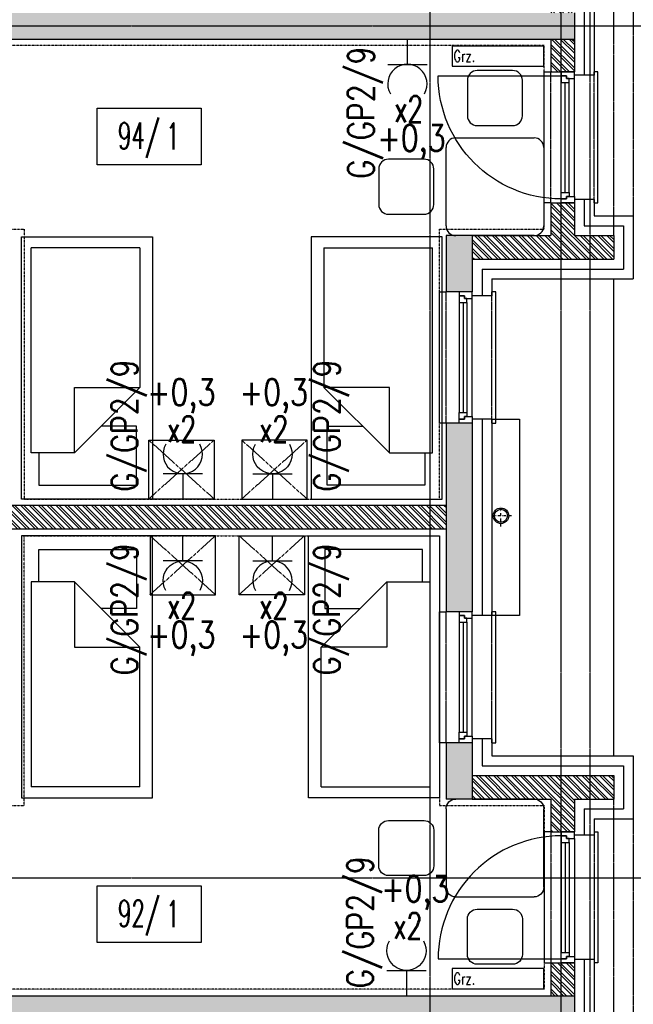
# Model space of a CAD drawing. Extents: x -7228 to 74941, y -112898 to 85621.
# Tile 439 of 635: x 56064 to 56533, y 35820 to 36571. Entities that reach past the tile are written whole.
import ezdxf
from ezdxf.enums import TextEntityAlignment as Align

# ---------------------------------------------------------------- set-up
doc = ezdxf.new("R2010")
doc.units = 0
for name, pattern in [('CENTER', [2, 1.25, -0.25, 0.25, -0.25]), ('DASHDOT', [1, 0.5, -0.25, 0, -0.25]), ('DASHED2', [0.375, 0.25, -0.125]), ('DIVIDE', [31.75, 12.7, -6.35, 0, -6.35, 0, -6.35])]:
    doc.linetypes.add(name, pattern=pattern)
doc.layers.get('0').update_dxf_attribs({"color": 101, "linetype": 'CONTINUOUS'})
for name, color, linetype in [('E35', 6, 'CONTINUOUS'), ('E50', 3, 'CONTINUOUS'), ('Ins-co', 2, 'CONTINUOUS'), ('Mkd-piony', 86, 'CONTINUOUS'), ('Okn---okna', 5, 'CONTINUOUS'), ('Opis-pom', 6, 'CONTINUOUS'), ('Opis_pom_ramka', 6, 'CONTINUOUS'), ('Os-osie glowne', 1, 'CENTER'), ('Pzt-chodniki', 8, 'CONTINUOUS'), ('Sc-beton', 7, 'CONTINUOUS'), ('Sc-beton-hatch', 86, 'CONTINUOUS'), ('Sc-cegla pustak', 42, 'CONTINUOUS'), ('Sc-cegla pustak-hatch', 8, 'CONTINUOUS'), ('Sc-drewno', 22, 'CONTINUOUS'), ('Sc-izolacja term-styropian', 151, 'STYROPIAN-KA'), ('Suf-widok', 8, 'CONTINUOUS'), ('W-idok nad', 5, 'DASHED2'), ('Wyp-meble', 155, 'CONTINUOUS')]:
    doc.layers.add(name, color=color, linetype=linetype)
doc.styles.add('KA wymiar', font='romans.shx', dxfattribs={"width": 0.6})
doc.styles.add('ROMANS', font='romans', dxfattribs={"width": 0.85})
doc.linetypes.add('BATTING', pattern='A,0.0001,-0.1,[134,ltypeshp.shx,S=0.1,R=0,X=-0.1,Y=0],-0.2,[134,ltypeshp.shx,S=0.1,R=180,X=0.1,Y=0],-0.1', length=0.4001)
doc.linetypes.add('STYROPIAN-KA', pattern='A,0.0001,-0.1,[135,ltypeshp.shx,S=0.1,R=0,X=-0.1,Y=0],0,[135,ltypeshp.shx,S=0.1,R=180,X=0.1,Y=0],-0.1', length=0.2001)

# ---------------------------------------------------------------- blocks, each defined once
blk = doc.blocks.new('_gkdfjhk')
at = {"linetype": 'DASHED2'}
for p, q in [((-15, -100), (-15, 0)), ((18, -100), (18, 0))]:
    blk.add_line(p, q, dxfattribs=at)
for p, q in [((0, -95), (0, -5)), ((104, -3), (10, -3)), ((4, -92), (4, -8)), ((7, -92), (7, -8)), ((10, -92), (10, -8))]:
    blk.add_line(p, q)
for points in [[(-15, -100), (-18, -100), (-18, 0), (-15, 0)], [(18, -100), (23, -100), (23, 0), (18, 0)]]:
    blk.add_lwpolyline(points)
for points in [[(0, -5), (0, 0), (10, 0), (10, -3), (6, -3), (6, -5)], [(4, -8), (4, -5), (6, -5), (6, -3), (10, -3), (10, -5), (10, -8)], [(0, -95), (0, -100), (10, -100), (10, -97), (6, -97), (6, -95)], [(4, -92), (4, -95), (6, -95), (6, -97), (10, -97), (10, -95), (10, -92)]]:
    blk.add_lwpolyline(points, close=True)
blk.add_arc((10, -3), 94, 270, 0)
blk = doc.blocks.new('loz033')
blk.add_lwpolyline([(0, 200), (100, 200), (100, 0), (0, 0)], close=True)
for points in [[(86.95, 164.84), (86.95, 189.43), (12.36, 189.43), (12.36, 144.44), (39.36, 144.44)], [(9.76, 114.84), (59.76, 164.84)], [(59.76, 164.84), (59.76, 114.84), (9.76, 114.84)], [(59.76, 164.84), (92.64, 164.84), (92.64, 8.3)], [(9.76, 8.3), (9.76, 114.84)], [(9.76, 8.3), (92.64, 8.3)]]:
    blk.add_lwpolyline(points)
blk = doc.blocks.new('_szafka_nocna')
blk.add_lwpolyline([(-25, 0), (25, 0), (25, -45), (-25, -45)], close=True)
at = {"linetype": 'DASHED2'}
for points in [[(25, 0), (-25, -45)], [(-25, 0), (25, -45)]]:
    blk.add_lwpolyline(points, dxfattribs=at)
blk = doc.blocks.new('_JKJDGDJGKFLGD')
for p, q in [((-23.8, 118.53), (-50.87, 118.53)), ((-58.33, 111.07), (-58.33, 84)), ((-16.33, 84), (-16.33, 111.07)), ((-50.87, 76.53), (-23.8, 76.53)), ((-67.2, 67.2), (-7.47, 67.2)), ((-74.67, 0), (-74.67, 59.73)), ((0, 59.73), (0, 0)), ((-91.47, 50.87), (-118.53, 50.87)), ((-126, 43.4), (-126, 16.33)), ((-84, 16.33), (-84, 43.4)), ((-118.53, 8.87), (-91.47, 8.87)), ((-7.47, -7.47), (-67.2, -7.47))]:
    blk.add_line(p, q)
for centre, start, end in [((-50.87, 111.07), 90, 180), ((-23.8, 111.07), 0, 90), ((-50.87, 84), 180, 270), ((-23.8, 84), 270, 0), ((-67.2, 59.73), 90, 180), ((-7.47, 59.73), 0, 90), ((-118.53, 43.4), 90, 180), ((-91.47, 43.4), 0, 90), ((-118.53, 16.33), 180, 270), ((-91.47, 16.33), 270, 0), ((-67.2, 0), 180, 270), ((-7.47, 0), 270, 0)]:
    blk.add_arc(centre, 7.47, start, end)
blk = doc.blocks.new('_nfkdshfkdhgg')
for p, q in [((-28, -100), (-28, 0)), ((-28, 0), (-25, 0)), ((15, 0), (10, 0)), ((15, -100), (15, 0)), ((-10, -95), (-10, -5)), ((-6, -8), (-6, -92)), ((-3, -8), (-3, -92)), ((0, -8), (0, -92)), ((-25, -100), (-28, -100)), ((10, -100), (15, -100))]:
    blk.add_line(p, q)
at = {"linetype": 'DASHED2'}
for p, q in [((-25, -100), (-25, 0)), ((10, -100), (10, 0))]:
    blk.add_line(p, q, dxfattribs=at)
for points in [[(-10, -5), (-10, 0), (0, 0), (0, -3), (-4, -3), (-4, -5)], [(-6, -8), (-6, -5), (-4, -5), (-4, -3), (0, -3), (0, -5), (0, -8)], [(-10, -95), (-10, -100), (0, -100), (0, -97), (-4, -97), (-4, -95)], [(-6, -92), (-6, -95), (-4, -95), (-4, -97), (0, -97), (0, -95), (0, -92)]]:
    blk.add_lwpolyline(points, close=True)
blk = doc.blocks.new('_opis_pom_metka')
at = {"layer": 'Opis_pom_ramka'}
blk.add_lwpolyline([(-33.13, 0), (32.87, 0), (32.87, -36), (-33.13, -36)], close=True, dxfattribs=at)
at = {"style": 'KA wymiar', "width": 0.6}
blk.add_attdef('KO/', text='', height=16.8, dxfattribs=at).set_placement((3.45, -25.87), align=Align.RIGHT)
blk.add_attdef('NR', (3.8, -26.16), '', height=16.8, dxfattribs=at)
blk = doc.blocks.new('rs75')
at = {"layer": 'Mkd-piony', "color": 251, "linetype": 'DASHDOT', "ltscale": 3}
for p, q in [((4236.28, -1401.66), (4236.28, -1389.4)), ((4242.42, -1395.53), (4230.15, -1395.53))]:
    blk.add_line(p, q, dxfattribs=at)
at = {"layer": 'Mkd-piony', "color": 251, "ltscale": 10}
blk.add_circle((4236.28, -1395.53), 4.5, dxfattribs=at)
at = {"layer": 'Mkd-piony'}
blk.add_circle((4236.28, -1395.53), 3.75, dxfattribs=at)
blk = doc.blocks.new('g2')
at = {"layer": 'E35'}
blk.add_line((15, 19.27), (-15, 19.27), dxfattribs=at)
blk.add_arc((0, 34.27), 15, 150, 30, dxfattribs=at)
at = {"layer": 'E50'}
blk.add_line((0, 19.27), (0, 0), dxfattribs=at)

msp = doc.modelspace()

# ---------------------------------------------------------------- hatches: boundary and pattern name
at = {"layer": 'Sc-beton-hatch'}
h = msp.add_hatch(dxfattribs=at)
h.set_pattern_fill('ANSI33', color=256, style=0)
h.paths.add_polyline_path([(55717.547, 38491.472), (55737.547, 38491.472), (55737.547, 38681.472), (55717.547, 38681.472)])
h.paths.add_polyline_path([(55737.547, 38391.472), (55717.547, 38391.472), (55717.547, 38201.472), (55737.547, 38201.472)])
h.paths.add_polyline_path([(56389.547, 38613.472), (56409.547, 38613.472), (56409.547, 38656.472), (56389.547, 38656.472)])
h.paths.add_polyline_path([(56389.547, 38369.472), (56409.547, 38369.472), (56409.547, 38513.472), (56389.547, 38513.472)])
h.paths.add_polyline_path([(56409.547, 38269.472), (56389.547, 38269.472), (56389.547, 38226.472), (56409.547, 38226.472)])
h.paths.add_polyline_path([(55737.547, 38076.472), (55737.547, 38081.472), (55717.547, 38081.472), (55717.547, 38051.472), (55737.547, 38051.472), (55737.547, 38056.472), (56487.547, 38056.472), (56487.547, 38076.472)])
h.paths.add_polyline_path([(56409.547, 37906.472), (56389.547, 37906.472), (56389.547, 37861.472), (56409.547, 37861.472)])
h.paths.add_polyline_path([(56409.547, 37761.472), (56389.547, 37761.472), (56389.547, 37617.472), (56409.547, 37617.472)])
h.paths.add_polyline_path([(55737.547, 37931.472), (55717.547, 37931.472), (55717.547, 37741.472), (55737.547, 37741.472)])
h.paths.add_polyline_path([(55717.547, 37451.472), (55737.547, 37451.472), (55737.547, 37641.472), (55717.547, 37641.472)])
h.paths.add_polyline_path([(56409.547, 37517.472), (56389.547, 37517.472), (56389.547, 37476.472), (56409.547, 37476.472)])
h.paths.add_polyline_path([(56487.547, 37306.472), (56487.547, 37326.472), (55737.547, 37326.472), (55737.547, 37331.472), (55717.547, 37331.472), (55717.547, 37301.472), (55737.547, 37301.472), (55737.547, 37306.472)])
h.paths.add_polyline_path([(56389.547, 37113.472), (56409.547, 37113.472), (56409.547, 37156.472), (56389.547, 37156.472)])
h.paths.add_polyline_path([(56389.547, 36869.472), (56409.547, 36869.472), (56409.547, 37013.472), (56389.547, 37013.472)])
h.paths.add_polyline_path([(55717.547, 36991.472), (55737.547, 36991.472), (55737.547, 37181.472), (55717.547, 37181.472)])
h.paths.add_polyline_path([(55737.547, 36891.472), (55717.547, 36891.472), (55717.547, 36701.472), (55737.547, 36701.472)])
h.paths.add_polyline_path([(56409.547, 36769.472), (56389.547, 36769.472), (56389.547, 36726.472), (56409.547, 36726.472)])
h.paths.add_polyline_path([(55737.547, 36576.472), (55737.547, 36581.472), (55717.547, 36581.472), (55717.547, 36551.472), (55737.547, 36551.472), (55737.547, 36556.472), (56487.547, 36556.472), (56487.547, 36576.472)])
h.paths.add_polyline_path([(55717.547, 36241.472), (55737.547, 36241.472), (55737.547, 36431.472), (55717.547, 36431.472)])
h.paths.add_polyline_path([(56409.547, 36406.472), (56389.547, 36406.472), (56389.547, 36363.472), (56409.547, 36363.472)])
h.paths.add_polyline_path([(56409.547, 36263.472), (56389.547, 36263.472), (56389.547, 36119.472), (56409.547, 36119.472)])
h.paths.add_polyline_path([(56409.547, 36019.472), (56389.547, 36019.472), (56389.547, 35976.472), (56409.547, 35976.472)])
h.paths.add_polyline_path([(55737.547, 36141.472), (55717.547, 36141.472), (55717.547, 35951.472), (55737.547, 35951.472)])
h.paths.add_polyline_path([(56487.547, 35806.472), (56487.547, 35826.472), (55737.547, 35826.472), (55737.547, 35831.472), (55717.547, 35831.472), (55717.547, 35801.472), (55737.547, 35801.472), (55737.547, 35806.472)])
h.paths.add_polyline_path([(56409.547, 35656.472), (56389.547, 35656.472), (56389.547, 35613.472), (56409.547, 35613.472)])
h.paths.add_polyline_path([(55717.547, 35491.472), (55737.547, 35491.472), (55737.547, 35681.472), (55717.547, 35681.472)])
h.paths.add_polyline_path([(55717.547, 35201.472), (55737.547, 35201.472), (55737.547, 35391.472), (55717.547, 35391.472)])
h.paths.add_polyline_path([(56389.547, 35369.472), (56409.547, 35369.472), (56409.547, 35513.472), (56389.547, 35513.472)])
h.paths.add_polyline_path([(56409.547, 35269.472), (56389.547, 35269.472), (56389.547, 35226.472), (56409.547, 35226.472)])
h.paths.add_polyline_path([(56467.547, 35056.472), (56467.547, 35019.472), (56487.547, 35019.472), (56487.547, 35076.472), (55737.547, 35076.472), (55737.547, 35081.472), (55717.547, 35081.472), (55717.547, 35076.472), (55684.547, 35076.472), (55684.547, 35056.472)])
h.paths.add_polyline_path([(56887.547, 35056.472), (56887.547, 35076.472), (56489.547, 35076.472), (56489.547, 35019.472), (56509.547, 35019.472), (56509.547, 35056.472)])
h.paths.add_polyline_path([(56509.547, 34884.472), (56489.547, 34884.472), (56489.547, 34818.472), (56509.547, 34818.472)])
h.paths.add_polyline_path([(56467.547, 34818.472), (56487.547, 34818.472), (56487.547, 34884.472), (56467.547, 34884.472)])
h.paths.add_polyline_path([(55717.547, 34648.472), (55737.547, 34648.472), (55737.547, 34836.472), (55717.547, 34836.472)])
h.paths.add_polyline_path([(55741.547, 34286.472), (55741.547, 34306.472), (55593.547, 34306.472), (55593.547, 34286.472)])
h.paths.add_polyline_path([(55137.547, 34306.472), (55137.547, 34286.472), (55473.547, 34286.472), (55473.547, 34306.472)])
h.paths.add_polyline_path([(55017.547, 34286.472), (55017.547, 34306.472), (54967.547, 34306.472), (54967.547, 34538.472), (54947.547, 34538.472), (54947.547, 34286.472)])
h.paths.add_polyline_path([(56197.547, 34286.472), (56197.547, 34306.472), (55861.547, 34306.472), (55861.547, 34286.472)])
h.paths.add_polyline_path([(56387.547, 34286.472), (56387.547, 34590.972), (56387.547, 34836.472), (56367.547, 34836.472), (56367.547, 34540.972), (56367.547, 34306.472), (56317.547, 34306.472), (56317.547, 34286.472)])
at = {"layer": 'Sc-cegla pustak-hatch'}
h = msp.add_hatch(dxfattribs=at)
h.set_pattern_fill('ANSI32', color=256, scale=0.5, angle=90, style=0)
h.paths.add_polyline_path([(56469.547, 38031.472), (56487.547, 38031.472), (56487.547, 38056.472), (56469.547, 38056.472)])
h.paths.add_polyline_path([(56469.547, 37906.472), (56409.547, 37906.472), (56409.547, 37888.472), (56517.547, 37888.472), (56517.547, 37906.472), (56487.547, 37906.472), (56487.547, 37931.472), (56469.547, 37931.472)])
h.paths.add_polyline_path([(55763.547, 37700.472), (55763.547, 37682.472), (56389.547, 37682.472), (56389.547, 37700.472)])
h.paths.add_polyline_path([(56469.547, 37476.472), (56469.547, 37451.472), (56487.547, 37451.472), (56487.547, 37476.472), (56517.547, 37476.472), (56517.547, 37494.472), (56409.547, 37494.472), (56409.547, 37476.472)])
h.paths.add_polyline_path([(56469.547, 37326.472), (56487.547, 37326.472), (56487.547, 37351.472), (56469.547, 37351.472)])
h.paths.add_polyline_path([(56469.547, 37281.472), (56487.547, 37281.472), (56487.547, 37306.472), (56469.547, 37306.472)])
h.paths.add_polyline_path([(56517.547, 37138.472), (56517.547, 37156.472), (56487.547, 37156.472), (56487.547, 37181.472), (56469.547, 37181.472), (56469.547, 37156.472), (56409.547, 37156.472), (56409.547, 37138.472)])
h.paths.add_polyline_path([(56389.547, 36932.472), (56389.547, 36950.472), (55763.547, 36950.472), (55763.547, 36932.472)])
h.paths.add_polyline_path([(56409.547, 36744.472), (56409.547, 36726.472), (56469.547, 36726.472), (56469.547, 36701.472), (56487.547, 36701.472), (56487.547, 36726.472), (56517.547, 36726.472), (56517.547, 36744.472)])
h.paths.add_polyline_path([(56487.547, 36601.472), (56469.547, 36601.472), (56469.547, 36576.472), (56487.547, 36576.472)])
h.paths.add_polyline_path([(56469.547, 36531.472), (56487.547, 36531.472), (56487.547, 36556.472), (56469.547, 36556.472)])
h.paths.add_polyline_path([(56409.547, 36406.472), (56409.547, 36388.472), (56517.547, 36388.472), (56517.547, 36406.472), (56487.547, 36406.472), (56487.547, 36431.472), (56469.547, 36431.472), (56469.547, 36406.472)])
h.paths.add_polyline_path([(56389.547, 36182.472), (56389.547, 36200.472), (55763.547, 36200.472), (55763.547, 36182.472)])
h.paths.add_polyline_path([(56409.547, 35994.472), (56409.547, 35976.472), (56469.547, 35976.472), (56469.547, 35951.472), (56487.547, 35951.472), (56487.547, 35976.472), (56517.547, 35976.472), (56517.547, 35994.472)])
h = msp.add_hatch(dxfattribs=at)
h.set_pattern_fill('ANSI32', color=256, scale=0.5, angle=90, style=0)
h.paths.add_polyline_path([(56487.547, 35102.472), (56469.547, 35102.472), (56469.547, 35076.472), (56487.547, 35076.472)])
h.paths.add_polyline_path([(56409.547, 35244.472), (56409.547, 35226.472), (56469.547, 35226.472), (56469.547, 35202.472), (56487.547, 35202.472), (56487.547, 35226.472), (56517.547, 35226.472), (56517.547, 35244.472)])
h.paths.add_polyline_path([(56389.547, 35432.472), (56389.547, 35450.472), (55763.547, 35450.472), (55763.547, 35432.472)])
h.paths.add_polyline_path([(56517.547, 35638.472), (56517.547, 35656.472), (56487.547, 35656.472), (56487.547, 35681.472), (56469.547, 35681.472), (56469.547, 35656.472), (56409.547, 35656.472), (56409.547, 35638.472)])
h.paths.add_polyline_path([(56487.547, 35806.472), (56469.547, 35806.472), (56469.547, 35781.472), (56487.547, 35781.472)])
h.paths.add_polyline_path([(56469.547, 35826.472), (56487.547, 35826.472), (56487.547, 35851.472), (56469.547, 35851.472)])

# ---------------------------------------------------------------- linework, layer by layer
at = {"layer": 'Ins-co'}
for points in [[(56394.332, 36551.204), (56394.332, 36535.704), (56464.332, 36535.704), (56464.332, 36551.204)], [(56394.332, 35847.118), (56394.332, 35831.618), (56464.332, 35831.618), (56464.332, 35847.118)]]:
    msp.add_lwpolyline(points, close=True, dxfattribs=at)
at = {"layer": 'Os-osie glowne'}
for points in [[(56377.547, 34021.472), (56377.547, 39998.472)], [(56477.547, 34021.472), (56477.547, 39998.472)], [(56499.547, 34021.472), (56499.547, 39998.472)], [(50700.047, 36566.472), (62792.547, 36566.472)], [(50700.047, 35916.472), (62792.547, 35916.472)]]:
    msp.add_lwpolyline(points, dxfattribs=at)
at = {"layer": 'Pzt-chodniki'}
msp.add_lwpolyline([(56517.547, 36009.472), (56517.547, 36373.472)], dxfattribs=at)
at = {"layer": 'Sc-beton'}
for points in [[(56487.547, 36576.472), (56487.547, 36556.472)], [(55737.547, 36556.472), (56487.547, 36556.472)], [(56389.547, 36406.472), (56389.547, 36363.472)], [(56409.547, 36406.472), (56389.547, 36406.472)], [(56409.547, 36406.472), (56409.547, 36363.472)], [(56409.547, 36363.472), (56389.547, 36363.472)], [(56409.547, 36263.472), (56389.547, 36263.472)], [(56389.547, 36263.472), (56389.547, 36119.472)], [(56409.547, 36263.472), (56409.547, 36119.472)], [(56409.547, 36119.472), (56389.547, 36119.472)], [(56409.547, 36019.472), (56389.547, 36019.472)], [(56389.547, 36019.472), (56389.547, 35976.472)], [(56409.547, 36019.472), (56409.547, 35976.472)], [(56409.547, 35976.472), (56389.547, 35976.472)], [(55737.547, 35826.472), (56487.547, 35826.472)], [(56487.547, 35826.472), (56487.547, 35806.472)]]:
    msp.add_lwpolyline(points, dxfattribs=at)
at = {"layer": 'Sc-cegla pustak'}
for points in [[(56469.547, 36556.472), (56469.547, 36531.472)], [(56487.547, 36556.472), (56487.547, 36531.472)], [(56469.547, 36531.472), (56487.547, 36531.472)], [(56469.547, 36431.472), (56469.547, 36406.472)], [(56469.547, 36431.472), (56487.547, 36431.472)], [(56487.547, 36431.472), (56487.547, 36406.472)], [(56409.547, 36406.472), (56469.547, 36406.472)], [(56487.547, 36406.472), (56517.547, 36406.472)], [(56517.547, 36406.472), (56517.547, 36388.472)], [(56409.547, 36388.472), (56517.547, 36388.472)], [(56389.547, 36200.472), (55763.547, 36200.472)], [(56389.547, 36182.472), (55763.547, 36182.472)], [(56409.547, 35994.472), (56517.547, 35994.472)], [(56517.547, 35994.472), (56517.547, 35976.472)], [(56409.547, 35976.472), (56469.547, 35976.472)], [(56469.547, 35976.472), (56469.547, 35951.472)], [(56487.547, 35976.472), (56517.547, 35976.472)], [(56487.547, 35976.472), (56487.547, 35951.472)], [(56469.547, 35951.472), (56487.547, 35951.472)], [(56469.547, 35851.472), (56469.547, 35826.472)], [(56469.547, 35851.472), (56487.547, 35851.472)], [(56487.547, 35851.472), (56487.547, 35826.472)]]:
    msp.add_lwpolyline(points, dxfattribs=at)
at = {"layer": 'Sc-drewno'}
msp.add_lwpolyline([(56424.547, 36266.472), (56445.547, 36266.472), (56445.547, 36116.472), (56424.547, 36116.472)], dxfattribs=at)
at = {"layer": 'Sc-izolacja term-styropian', "linetype": 'BATTING', "ltscale": 0.35}
msp.add_line((56495.047, 36603.972), (56495.047, 36528.972), dxfattribs=at)
at = {"layer": 'Sc-izolacja term-styropian', "linetype": 'ByBlock'}
for p, q in [((56502.547, 36603.972), (56502.547, 36528.972)), ((56502.547, 36528.972), (56487.547, 36528.972))]:
    msp.add_line(p, q, dxfattribs=at)
for points in [[(56502.547, 36433.972), (56487.547, 36433.972)], [(56502.547, 36433.972), (56502.547, 36421.472)], [(56502.547, 36421.472), (56532.547, 36421.472)], [(56532.547, 36421.472), (56532.547, 36373.472)], [(56424.547, 36373.472), (56532.547, 36373.472)], [(56424.547, 36373.472), (56424.547, 36360.472)], [(56424.547, 36360.472), (56409.547, 36360.472)], [(56424.547, 36266.472), (56409.547, 36266.472)], [(56424.547, 36266.472), (56424.547, 36116.472)], [(56424.547, 36116.472), (56409.547, 36116.472)], [(56424.547, 36022.472), (56409.547, 36022.472)], [(56424.547, 36022.472), (56424.547, 36009.472)], [(56424.547, 36009.472), (56532.547, 36009.472)], [(56532.547, 36009.472), (56532.547, 35961.472)], [(56502.547, 35961.472), (56532.547, 35961.472)], [(56502.547, 35961.472), (56502.547, 35948.972)], [(56502.547, 35948.972), (56487.547, 35948.972)], [(56502.547, 35853.972), (56487.547, 35853.972)], [(56502.547, 35853.972), (56502.547, 35778.972)]]:
    msp.add_lwpolyline(points, dxfattribs=at)
at = {"layer": 'Sc-izolacja term-styropian', "linetype": 'BATTING', "ltscale": 0.35}
for points in [[(56495.047, 36433.972), (56495.047, 36413.972)], [(56495.047, 36413.972), (56525.047, 36413.972)], [(56525.047, 36413.972), (56525.047, 36380.972)], [(56417.047, 36380.972), (56525.047, 36380.972)], [(56417.047, 36380.972), (56417.047, 36360.472)], [(56417.047, 36266.472), (56417.047, 36116.472)], [(56417.047, 36022.472), (56417.047, 36001.972)], [(56417.047, 36001.972), (56525.047, 36001.972)], [(56525.047, 36001.972), (56525.047, 35968.972)], [(56495.047, 35968.972), (56525.047, 35968.972)], [(56495.047, 35968.972), (56495.047, 35948.972)], [(56495.047, 35853.972), (56495.047, 35778.972)]]:
    msp.add_lwpolyline(points, dxfattribs=at)
at = {"layer": 'Suf-widok', "linetype": 'DIVIDE', "ltscale": 0.02}
for points in [[(55742.547, 36551.472), (55742.547, 36431.472), (55870.547, 36431.472), (55870.547, 36411.472), (56067.547, 36411.472), (56067.547, 36205.472), (56384.547, 36205.472), (56384.547, 36411.472), (56464.547, 36411.472), (56464.547, 36551.472)], [(55742.547, 35831.472), (55742.547, 35951.472), (55870.547, 35951.472), (55870.547, 35971.472), (56067.547, 35971.472), (56067.547, 36177.472), (56384.547, 36177.472), (56384.547, 35971.472), (56464.547, 35971.472), (56464.547, 35831.472)]]:
    msp.add_lwpolyline(points, close=True, dxfattribs=at)
at = {"layer": 'W-idok nad'}
for points in [[(56517.547, 36406.472), (56517.547, 36726.472)], [(56532.547, 36711.472), (56532.547, 36421.472)], [(56517.547, 35656.472), (56517.547, 35976.472)], [(56532.547, 35961.472), (56532.547, 35671.472)]]:
    msp.add_lwpolyline(points, dxfattribs=at)

# ---------------------------------------------------------------- block references
at = {"layer": 'E35', "rotation": 179.9999999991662}
for p in [(56360.038, 36556.472), (56257.016, 36177.472)]:
    msp.add_blockref('g2', p, dxfattribs=at)
at = {"layer": 'E35'}
msp.add_blockref('g2', (56188.547, 36205.472), dxfattribs=at)
at = {"layer": 'E35', "xscale": -1}
for p in [(56257.016, 36205.472), (56359.368, 35826.472)]:
    msp.add_blockref('g2', p, dxfattribs=at)
at = {"layer": 'E35', "xscale": -1, "rotation": 180}
msp.add_blockref('g2', (56188.547, 36177.472), dxfattribs=at)
at = {"layer": 'Mkd-piony', "xscale": 1.320000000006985, "yscale": 1.320000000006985, "zscale": 1.32, "rotation": 1.958080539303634e-08}
msp.add_blockref('rs75', (50839.592, 38034.791), dxfattribs=at)
at = {"layer": 'Okn---okna', "xscale": -1}
for name, p in [('_gkdfjhk', (56487.547, 36531.472)), ('_nfkdshfkdhgg', (56399.547, 36363.472)), ('_nfkdshfkdhgg', (56399.547, 36119.472))]:
    msp.add_blockref(name, p, dxfattribs=at)
at = {"layer": 'Okn---okna', "rotation": 180}
msp.add_blockref('_gkdfjhk', (56487.547, 35851.472), dxfattribs=at)
at = {"layer": 'Opis-pom'}
ref = msp.add_blockref('_opis_pom_metka', (56163.084, 36503.68), dxfattribs=dict(at, xscale=1.2, yscale=1.2, zscale=1.2))
ref.add_attrib('KO/', '94/', dxfattribs={"layer": '0', "height": 20.16, "style": 'KA wymiar', "width": 0.6}).set_placement((56171.123, 36472.639), align=Align.RIGHT)
ref.add_attrib('NR', '1', (56175.857, 36472.283), dxfattribs={"layer": '0', "height": 20.16, "style": 'KA wymiar', "width": 0.6})
ref = msp.add_blockref('_opis_pom_metka', (56163.084, 35910.203), dxfattribs=dict(at, xscale=1.2, yscale=1.2, zscale=1.2))
ref.add_attrib('KO/', '92/', dxfattribs={"layer": '0', "height": 20.16, "style": 'KA wymiar', "width": 0.6}).set_placement((56171.123, 35879.161), align=Align.RIGHT)
ref.add_attrib('NR', '1', (56175.857, 35878.805), dxfattribs={"layer": '0', "height": 20.16, "style": 'KA wymiar', "width": 0.6})
at = {"layer": 'Wyp-meble'}
for name, p in [('_JKJDGDJGKFLGD', (56464.214, 36413.939)), ('_JKJDGDJGKFLGD', (56464.214, 36413.939)), ('_szafka_nocna', (56187.598, 36250.472)), ('_szafka_nocna', (56187.598, 36250.472)), ('loz033', (56284.547, 35977.472)), ('loz033', (56284.547, 35977.472))]:
    msp.add_blockref(name, p, dxfattribs=at)
at = {"layer": 'Wyp-meble', "rotation": 180}
for name, p in [('loz033', (56165.547, 36405.472)), ('loz033', (56165.547, 36405.472)), ('_szafka_nocna', (56256.547, 36132.472)), ('_szafka_nocna', (56256.547, 36132.472))]:
    msp.add_blockref(name, p, dxfattribs=at)
at = {"layer": 'Wyp-meble', "xscale": -1, "rotation": 180}
for name, p in [('loz033', (56286.547, 36405.472)), ('loz033', (56286.547, 36405.472)), ('_szafka_nocna', (56188.547, 36132.472)), ('_szafka_nocna', (56188.547, 36132.472)), ('_JKJDGDJGKFLGD', (56464.214, 35969.005)), ('_JKJDGDJGKFLGD', (56464.214, 35969.005))]:
    msp.add_blockref(name, p, dxfattribs=at)
at = {"layer": 'Wyp-meble', "xscale": -1}
for name, p in [('_szafka_nocna', (56258.547, 36250.472)), ('_szafka_nocna', (56258.547, 36250.472)), ('loz033', (56165.547, 35977.472)), ('loz033', (56165.547, 35977.472))]:
    msp.add_blockref(name, p, dxfattribs=at)

# ---------------------------------------------------------------- texts
at = {"layer": 'E35', "style": 'ROMANS'}
for s, rotation, width, p in [('G/GP2/9', 90, 0.8, (56326.075, 36500.343)), ('x2', 360, 0.7, (56360.969, 36503.14)), ('+0,3', 360, 0.8, (56363.204, 36477.956)), ('G/GP2/9', 90, 0.8, (56145.551, 36261.601)), ('G/GP2/9', 90, 0.8, (56300.012, 36261.601)), ('+0,3', 360, 0.8, (56187.456, 36283.988)), ('x2', 360, 0.7, (56187.616, 36258.804)), ('G/GP2/9', 90, 0.8, (56145.551, 36121.343)), ('G/GP2/9', 90, 0.8, (56300.012, 36121.343)), ('x2', 360, 0.7, (56257.947, 36124.14)), ('+0,3', 360, 0.8, (56258.107, 36098.956)), ('G/GP2/9', 90, 0.8, (56325.406, 35882.601))]:
    msp.add_text(s, height=20, rotation=rotation, dxfattribs=dict(at, width=width)).set_placement(p, align=Align.MIDDLE)
for s, width, p in [('+0,3', 0.8, (56258.107, 36283.988)), ('x2', 0.7, (56257.947, 36258.804)), ('x2', 0.7, (56187.616, 36124.14)), ('+0,3', 0.8, (56187.456, 36098.956)), ('+0,3', 0.8, (56366.183, 35904.988)), ('x2', 0.7, (56360.3, 35879.804))]:
    msp.add_text(s, height=20, dxfattribs=dict(at, width=width)).set_placement(p, align=Align.MIDDLE)
at = {"layer": 'Ins-co', "style": 'ROMANS', "width": 0.7}
for p in [(56395.316, 36539.049), (56395.316, 35834.963)]:
    msp.add_text('Grz.', height=9, dxfattribs=at).set_placement(p)

doc.saveas('drawing.dxf')
